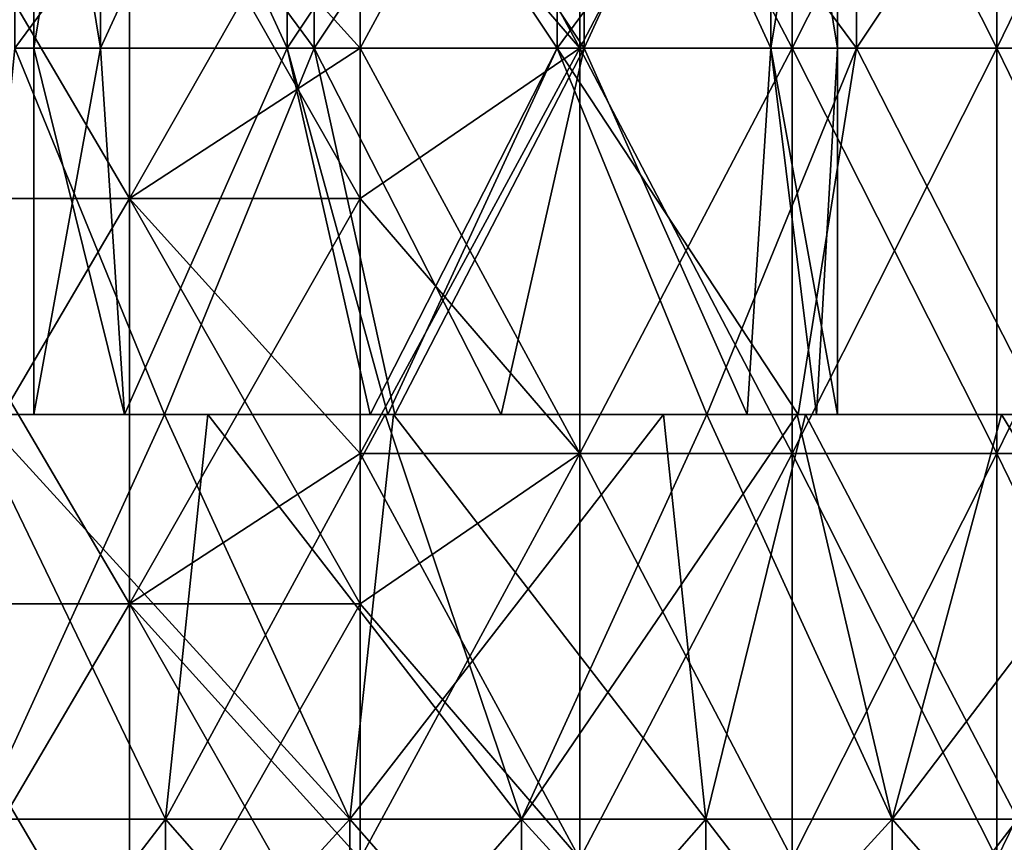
# Model space of a CAD drawing. Header units: inches. Extents: x -3.56 to 3.56, y -0.38 to 0.62.
# Tile 262 of 275: x 2.88 to 3.08, y 0.1 to 0.27. Entities that reach past the tile are written whole.
import ezdxf

# ---------------------------------------------------------------- set-up
doc = ezdxf.new("R2010")
doc.units = ezdxf.units.IN
doc.header["$LTSCALE"] = 65.185185
doc.header["$MEASUREMENT"] = 0
for name, color, linetype in [('11', 7, 'CONTINUOUS'), ('2', 7, 'CONTINUOUS'), ('30', 7, 'CONTINUOUS'), ('31', 7, 'CONTINUOUS'), ('32', 7, 'CONTINUOUS'), ('33', 7, 'CONTINUOUS'), ('38', 7, 'CONTINUOUS'), ('39', 7, 'CONTINUOUS'), ('42', 7, 'CONTINUOUS'), ('43', 7, 'CONTINUOUS'), ('8', 7, 'CONTINUOUS')]:
    doc.layers.add(name, color=color, linetype=linetype)

msp = doc.modelspace()

# ---------------------------------------------------------------- linework, layer by layer
at = {"layer": '11', "color": 13, "linetype": 'Continuous', "true_color": 0xd67263}
for points in [[(2.94812, 0.25984, -2), (2.94812, 0.31022, -2), (2.99155, 0.33992, -1.93443), (2.94812, 0.25984, -2)], [(2.99155, 0.25984, -1.93443), (2.94812, 0.25984, -2), (2.99155, 0.33992, -1.93443), (2.99155, 0.25984, -1.93443)], [(2.94812, 0.33992, 2), (2.94812, 0.31022, 2), (2.99155, 0.25984, 1.93443), (2.94812, 0.33992, 2)], [(2.94812, 0.33992, 2), (2.99155, 0.25984, 1.93443), (2.99155, 0.33992, 1.93443), (2.94812, 0.33992, 2)], [(2.99155, 0.25984, 1.93443), (3.03353, 0.25984, 1.86792), (2.99155, 0.33992, 1.93443), (2.99155, 0.25984, 1.93443)], [(2.99155, 0.33992, 1.93443), (3.03353, 0.25984, 1.86792), (3.03353, 0.33992, 1.86792), (2.99155, 0.33992, 1.93443)], [(3.03353, 0.25984, -1.86792), (2.99155, 0.25984, -1.93443), (3.03353, 0.33992, -1.86792), (3.03353, 0.25984, -1.86792)], [(3.03353, 0.33992, -1.86792), (2.99155, 0.25984, -1.93443), (2.99155, 0.33992, -1.93443), (3.03353, 0.33992, -1.86792)], [(3.03353, 0.25984, 1.86792), (3.07402, 0.25984, 1.8005), (3.03353, 0.33992, 1.86792), (3.03353, 0.25984, 1.86792)], [(3.03353, 0.33992, 1.86792), (3.07402, 0.25984, 1.8005), (3.07402, 0.33992, 1.8005), (3.03353, 0.33992, 1.86792)], [(3.07402, 0.25984, -1.8005), (3.03353, 0.25984, -1.86792), (3.07402, 0.33992, -1.8005), (3.07402, 0.25984, -1.8005)], [(3.07402, 0.33992, -1.8005), (3.03353, 0.25984, -1.86792), (3.03353, 0.33992, -1.86792), (3.07402, 0.33992, -1.8005)], [(3.07402, 0.25984, 1.8005), (3.11302, 0.25984, 1.7322), (3.07402, 0.33992, 1.8005), (3.07402, 0.25984, 1.8005)], [(3.07402, 0.33992, 1.8005), (3.11302, 0.25984, 1.7322), (3.11302, 0.33992, 1.7322), (3.07402, 0.33992, 1.8005)], [(3.11302, 0.25984, -1.7322), (3.07402, 0.25984, -1.8005), (3.11302, 0.33992, -1.7322), (3.11302, 0.25984, -1.7322)], [(3.11302, 0.33992, -1.7322), (3.07402, 0.25984, -1.8005), (3.07402, 0.33992, -1.8005), (3.11302, 0.33992, -1.7322)], [(2.94812, 0.31022, 2), (2.94812, 0.25984, 2), (2.99155, 0.25984, 1.93443), (2.94812, 0.31022, 2)], [(2.94812, 0.17976, -2), (2.94812, 0.23014, -2), (2.99155, 0.25984, -1.93443), (2.94812, 0.17976, -2)], [(2.99155, 0.17976, -1.93443), (2.94812, 0.17976, -2), (2.99155, 0.25984, -1.93443), (2.99155, 0.17976, -1.93443)], [(2.94812, 0.23014, -2), (2.94812, 0.25984, -2), (2.99155, 0.25984, -1.93443), (2.94812, 0.23014, -2)], [(2.94812, 0.25984, 2), (2.94812, 0.23014, 2), (2.99155, 0.17976, 1.93443), (2.94812, 0.25984, 2)], [(2.94812, 0.25984, 2), (2.99155, 0.17976, 1.93443), (2.99155, 0.25984, 1.93443), (2.94812, 0.25984, 2)], [(2.99155, 0.17976, 1.93443), (3.03353, 0.17976, 1.86792), (2.99155, 0.25984, 1.93443), (2.99155, 0.17976, 1.93443)], [(2.99155, 0.25984, 1.93443), (3.03353, 0.17976, 1.86792), (3.03353, 0.25984, 1.86792), (2.99155, 0.25984, 1.93443)], [(3.03353, 0.17976, -1.86792), (2.99155, 0.17976, -1.93443), (3.03353, 0.25984, -1.86792), (3.03353, 0.17976, -1.86792)], [(3.03353, 0.25984, -1.86792), (2.99155, 0.17976, -1.93443), (2.99155, 0.25984, -1.93443), (3.03353, 0.25984, -1.86792)], [(3.03353, 0.17976, 1.86792), (3.07402, 0.17976, 1.8005), (3.03353, 0.25984, 1.86792), (3.03353, 0.17976, 1.86792)], [(3.03353, 0.25984, 1.86792), (3.07402, 0.17976, 1.8005), (3.07402, 0.25984, 1.8005), (3.03353, 0.25984, 1.86792)], [(3.07402, 0.17976, -1.8005), (3.03353, 0.17976, -1.86792), (3.07402, 0.25984, -1.8005), (3.07402, 0.17976, -1.8005)], [(3.07402, 0.25984, -1.8005), (3.03353, 0.17976, -1.86792), (3.03353, 0.25984, -1.86792), (3.07402, 0.25984, -1.8005)], [(3.07402, 0.17976, 1.8005), (3.11302, 0.17976, 1.7322), (3.07402, 0.25984, 1.8005), (3.07402, 0.17976, 1.8005)], [(3.07402, 0.25984, 1.8005), (3.11302, 0.17976, 1.7322), (3.11302, 0.25984, 1.7322), (3.07402, 0.25984, 1.8005)], [(3.11302, 0.17976, -1.7322), (3.07402, 0.17976, -1.8005), (3.11302, 0.25984, -1.7322), (3.11302, 0.17976, -1.7322)], [(3.11302, 0.25984, -1.7322), (3.07402, 0.17976, -1.8005), (3.07402, 0.25984, -1.8005), (3.11302, 0.25984, -1.7322)], [(2.94812, 0.23014, 2), (2.94812, 0.17976, 2), (2.99155, 0.17976, 1.93443), (2.94812, 0.23014, 2)], [(2.94812, 0.09968, -2), (2.94812, 0.15006, -2), (2.99155, 0.17976, -1.93443), (2.94812, 0.09968, -2)], [(2.99155, 0.09968, -1.93443), (2.94812, 0.09968, -2), (2.99155, 0.17976, -1.93443), (2.99155, 0.09968, -1.93443)], [(2.94812, 0.15006, -2), (2.94812, 0.17976, -2), (2.99155, 0.17976, -1.93443), (2.94812, 0.15006, -2)], [(2.94812, 0.17976, 2), (2.94812, 0.15006, 2), (2.99155, 0.09968, 1.93443), (2.94812, 0.17976, 2)], [(2.94812, 0.17976, 2), (2.99155, 0.09968, 1.93443), (2.99155, 0.17976, 1.93443), (2.94812, 0.17976, 2)], [(2.99155, 0.09968, 1.93443), (3.03353, 0.09968, 1.86792), (2.99155, 0.17976, 1.93443), (2.99155, 0.09968, 1.93443)], [(2.99155, 0.17976, 1.93443), (3.03353, 0.09968, 1.86792), (3.03353, 0.17976, 1.86792), (2.99155, 0.17976, 1.93443)], [(3.03353, 0.09968, -1.86792), (2.99155, 0.09968, -1.93443), (3.03353, 0.17976, -1.86792), (3.03353, 0.09968, -1.86792)], [(3.03353, 0.17976, -1.86792), (2.99155, 0.09968, -1.93443), (2.99155, 0.17976, -1.93443), (3.03353, 0.17976, -1.86792)], [(3.03353, 0.09968, 1.86792), (3.07402, 0.09968, 1.8005), (3.03353, 0.17976, 1.86792), (3.03353, 0.09968, 1.86792)], [(3.03353, 0.17976, 1.86792), (3.07402, 0.09968, 1.8005), (3.07402, 0.17976, 1.8005), (3.03353, 0.17976, 1.86792)], [(3.07402, 0.09968, -1.8005), (3.03353, 0.09968, -1.86792), (3.07402, 0.17976, -1.8005), (3.07402, 0.09968, -1.8005)], [(3.07402, 0.17976, -1.8005), (3.03353, 0.09968, -1.86792), (3.03353, 0.17976, -1.86792), (3.07402, 0.17976, -1.8005)], [(3.07402, 0.09968, 1.8005), (3.11302, 0.09968, 1.7322), (3.07402, 0.17976, 1.8005), (3.07402, 0.09968, 1.8005)], [(3.07402, 0.17976, 1.8005), (3.11302, 0.09968, 1.7322), (3.11302, 0.17976, 1.7322), (3.07402, 0.17976, 1.8005)], [(3.11302, 0.09968, -1.7322), (3.07402, 0.09968, -1.8005), (3.11302, 0.17976, -1.7322), (3.11302, 0.09968, -1.7322)], [(3.11302, 0.17976, -1.7322), (3.07402, 0.09968, -1.8005), (3.07402, 0.17976, -1.8005), (3.11302, 0.17976, -1.7322)], [(2.94812, 0.15006, 2), (2.94812, 0.09968, 2), (2.99155, 0.09968, 1.93443), (2.94812, 0.15006, 2)]]:
    msp.add_3dface(points, dxfattribs=at)
at = {"layer": '2', "color": 13, "linetype": 'Continuous', "true_color": 0xd67263}
for points in [[(2.90253, 0.23014, -2.06561), (2.85547, 0.23014, -2.13018), (2.90253, 0.31022, -2.06561), (2.90253, 0.23014, -2.06561)], [(2.90253, 0.31022, -2.06561), (2.85547, 0.23014, -2.13018), (2.85547, 0.31022, -2.13018), (2.90253, 0.31022, -2.06561)], [(2.85547, 0.23014, 2.13018), (2.90253, 0.23014, 2.06561), (2.85547, 0.31022, 2.13018), (2.85547, 0.23014, 2.13018)], [(2.85547, 0.31022, 2.13018), (2.90253, 0.23014, 2.06561), (2.90253, 0.31022, 2.06561), (2.85547, 0.31022, 2.13018)], [(2.94812, 0.25984, -2), (2.90253, 0.23014, -2.06561), (2.94812, 0.31022, -2), (2.94812, 0.25984, -2)], [(2.94812, 0.31022, -2), (2.90253, 0.23014, -2.06561), (2.90253, 0.31022, -2.06561), (2.94812, 0.31022, -2)], [(2.90253, 0.23014, 2.06561), (2.94812, 0.23014, 2), (2.90253, 0.31022, 2.06561), (2.90253, 0.23014, 2.06561)], [(2.90253, 0.31022, 2.06561), (2.94812, 0.23014, 2), (2.94812, 0.25984, 2), (2.90253, 0.31022, 2.06561)], [(2.94812, 0.31022, 2), (2.90253, 0.31022, 2.06561), (2.94812, 0.25984, 2), (2.94812, 0.31022, 2)], [(2.94812, 0.23014, -2), (2.90253, 0.23014, -2.06561), (2.94812, 0.25984, -2), (2.94812, 0.23014, -2)], [(2.90253, 0.15006, -2.06561), (2.85547, 0.15006, -2.13018), (2.90253, 0.23014, -2.06561), (2.90253, 0.15006, -2.06561)], [(2.90253, 0.23014, -2.06561), (2.85547, 0.15006, -2.13018), (2.85547, 0.23014, -2.13018), (2.90253, 0.23014, -2.06561)], [(2.85547, 0.15006, 2.13018), (2.90253, 0.15006, 2.06561), (2.85547, 0.23014, 2.13018), (2.85547, 0.15006, 2.13018)], [(2.85547, 0.23014, 2.13018), (2.90253, 0.15006, 2.06561), (2.90253, 0.23014, 2.06561), (2.85547, 0.23014, 2.13018)], [(2.94812, 0.17976, -2), (2.90253, 0.15006, -2.06561), (2.94812, 0.23014, -2), (2.94812, 0.17976, -2)], [(2.94812, 0.23014, -2), (2.90253, 0.15006, -2.06561), (2.90253, 0.23014, -2.06561), (2.94812, 0.23014, -2)], [(2.90253, 0.15006, 2.06561), (2.94812, 0.15006, 2), (2.90253, 0.23014, 2.06561), (2.90253, 0.15006, 2.06561)], [(2.90253, 0.23014, 2.06561), (2.94812, 0.15006, 2), (2.94812, 0.17976, 2), (2.90253, 0.23014, 2.06561)], [(2.94812, 0.23014, 2), (2.90253, 0.23014, 2.06561), (2.94812, 0.17976, 2), (2.94812, 0.23014, 2)], [(2.94812, 0.15006, -2), (2.90253, 0.15006, -2.06561), (2.94812, 0.17976, -2), (2.94812, 0.15006, -2)], [(2.90253, 0.06998, -2.06561), (2.85547, 0.06998, -2.13018), (2.90253, 0.15006, -2.06561), (2.90253, 0.06998, -2.06561)], [(2.90253, 0.15006, -2.06561), (2.85547, 0.06998, -2.13018), (2.85547, 0.15006, -2.13018), (2.90253, 0.15006, -2.06561)], [(2.85547, 0.06998, 2.13018), (2.90253, 0.06998, 2.06561), (2.85547, 0.15006, 2.13018), (2.85547, 0.06998, 2.13018)], [(2.85547, 0.15006, 2.13018), (2.90253, 0.06998, 2.06561), (2.90253, 0.15006, 2.06561), (2.85547, 0.15006, 2.13018)], [(2.94812, 0.09968, -2), (2.90253, 0.06998, -2.06561), (2.94812, 0.15006, -2), (2.94812, 0.09968, -2)], [(2.94812, 0.15006, -2), (2.90253, 0.06998, -2.06561), (2.90253, 0.15006, -2.06561), (2.94812, 0.15006, -2)], [(2.90253, 0.06998, 2.06561), (2.94812, 0.06998, 2), (2.90253, 0.15006, 2.06561), (2.90253, 0.06998, 2.06561)], [(2.90253, 0.15006, 2.06561), (2.94812, 0.06998, 2), (2.94812, 0.09968, 2), (2.90253, 0.15006, 2.06561)], [(2.94812, 0.15006, 2), (2.90253, 0.15006, 2.06561), (2.94812, 0.09968, 2), (2.94812, 0.15006, 2)]]:
    msp.add_3dface(points, dxfattribs=at)
at = {"layer": '30', "color": 13, "linetype": 'Continuous', "true_color": 0xd67263}
for points in [[(2.87989, 0.25984, 1.22705), (2.93908, 0.25984, 1.22705), (2.87989, 0.33992, 1.22705), (2.87989, 0.25984, 1.22705)], [(2.87989, 0.33992, 1.22705), (2.93908, 0.25984, 1.22705), (2.93908, 0.33992, 1.22705), (2.87989, 0.33992, 1.22705)], [(2.93908, 0.25984, 1.22705), (2.99241, 0.25984, 1.25273), (2.93908, 0.33992, 1.22705), (2.93908, 0.25984, 1.22705)], [(2.93908, 0.33992, 1.22705), (2.99241, 0.25984, 1.25273), (2.99241, 0.33992, 1.25273), (2.93908, 0.33992, 1.22705)], [(2.99241, 0.25984, 1.25273), (3.02932, 0.25984, 1.29901), (2.99241, 0.33992, 1.25273), (2.99241, 0.25984, 1.25273)], [(2.99241, 0.33992, 1.25273), (3.02932, 0.25984, 1.29901), (3.02932, 0.33992, 1.29901), (2.99241, 0.33992, 1.25273)], [(3.02932, 0.25984, 1.29901), (3.04249, 0.25984, 1.35672), (3.02932, 0.33992, 1.29901), (3.02932, 0.25984, 1.29901)], [(3.02932, 0.33992, 1.29901), (3.04249, 0.25984, 1.35672), (3.04249, 0.33992, 1.35672), (3.02932, 0.33992, 1.29901)], [(2.90949, 0.1875, 1.22372), (2.87989, 0.25984, 1.22705), (2.87262, 0.1875, 1.22893), (2.90949, 0.1875, 1.22372)], [(2.93908, 0.25984, 1.22705), (2.87989, 0.25984, 1.22705), (2.90949, 0.1875, 1.22372), (2.93908, 0.25984, 1.22705)], [(2.955, 0.1875, 1.23175), (2.93908, 0.25984, 1.22705), (2.90949, 0.1875, 1.22372), (2.955, 0.1875, 1.23175)], [(2.99241, 0.25984, 1.25273), (2.93908, 0.25984, 1.22705), (2.97602, 0.1875, 1.24158), (2.99241, 0.25984, 1.25273)], [(2.97602, 0.1875, 1.24158), (2.93908, 0.25984, 1.22705), (2.955, 0.1875, 1.23175), (2.97602, 0.1875, 1.24158)], [(3.02462, 0.1875, 1.29018), (2.99241, 0.25984, 1.25273), (2.97602, 0.1875, 1.24158), (3.02462, 0.1875, 1.29018)], [(3.02932, 0.25984, 1.29901), (2.99241, 0.25984, 1.25273), (3.02462, 0.1875, 1.29018), (3.02932, 0.25984, 1.29901)], [(3.03836, 0.1875, 1.32385), (3.02932, 0.25984, 1.29901), (3.02462, 0.1875, 1.29018), (3.03836, 0.1875, 1.32385)], [(3.04249, 0.25984, 1.35672), (3.02932, 0.25984, 1.29901), (3.04249, 0.1875, 1.35672), (3.04249, 0.25984, 1.35672)], [(3.04249, 0.1875, 1.35672), (3.02932, 0.25984, 1.29901), (3.03836, 0.1875, 1.32385), (3.04249, 0.1875, 1.35672)]]:
    msp.add_3dface(points, dxfattribs=at)
at = {"layer": '31', "color": 13, "linetype": 'Continuous', "true_color": 0xd67263}
for points in [[(2.93908, 0.25984, 1.48638), (2.87989, 0.25984, 1.48638), (2.93908, 0.33992, 1.48638), (2.93908, 0.25984, 1.48638)], [(2.93908, 0.33992, 1.48638), (2.87989, 0.25984, 1.48638), (2.87989, 0.33992, 1.48638), (2.93908, 0.33992, 1.48638)], [(2.99241, 0.25984, 1.4607), (2.93908, 0.25984, 1.48638), (2.99241, 0.33992, 1.4607), (2.99241, 0.25984, 1.4607)], [(2.99241, 0.33992, 1.4607), (2.93908, 0.25984, 1.48638), (2.93908, 0.33992, 1.48638), (2.99241, 0.33992, 1.4607)], [(3.02932, 0.25984, 1.41442), (2.99241, 0.25984, 1.4607), (3.02932, 0.33992, 1.41442), (3.02932, 0.25984, 1.41442)], [(3.02932, 0.33992, 1.41442), (2.99241, 0.25984, 1.4607), (2.99241, 0.33992, 1.4607), (3.02932, 0.33992, 1.41442)], [(3.04249, 0.33992, 1.35672), (3.04249, 0.25984, 1.35672), (3.02932, 0.25984, 1.41442), (3.04249, 0.33992, 1.35672)], [(3.04249, 0.33992, 1.35672), (3.02932, 0.25984, 1.41442), (3.02932, 0.33992, 1.41442), (3.04249, 0.33992, 1.35672)], [(2.87262, 0.1875, 1.4845), (2.87989, 0.25984, 1.48638), (2.90949, 0.1875, 1.48972), (2.87262, 0.1875, 1.4845)], [(2.87989, 0.25984, 1.48638), (2.93908, 0.25984, 1.48638), (2.90949, 0.1875, 1.48972), (2.87989, 0.25984, 1.48638)], [(2.90949, 0.1875, 1.48972), (2.93908, 0.25984, 1.48638), (2.955, 0.1875, 1.48168), (2.90949, 0.1875, 1.48972)], [(2.93908, 0.25984, 1.48638), (2.99241, 0.25984, 1.4607), (2.955, 0.1875, 1.48168), (2.93908, 0.25984, 1.48638)], [(2.955, 0.1875, 1.48168), (2.99241, 0.25984, 1.4607), (2.97602, 0.1875, 1.47185), (2.955, 0.1875, 1.48168)], [(2.97602, 0.1875, 1.47185), (2.99241, 0.25984, 1.4607), (3.02462, 0.1875, 1.42325), (2.97602, 0.1875, 1.47185)], [(2.99241, 0.25984, 1.4607), (3.02932, 0.25984, 1.41442), (3.02462, 0.1875, 1.42325), (2.99241, 0.25984, 1.4607)], [(3.02462, 0.1875, 1.42325), (3.02932, 0.25984, 1.41442), (3.03836, 0.1875, 1.38959), (3.02462, 0.1875, 1.42325)], [(3.02932, 0.25984, 1.41442), (3.04249, 0.25984, 1.35672), (3.03836, 0.1875, 1.38959), (3.02932, 0.25984, 1.41442)], [(3.04249, 0.25984, 1.35672), (3.04249, 0.1875, 1.35672), (3.03836, 0.1875, 1.38959), (3.04249, 0.25984, 1.35672)]]:
    msp.add_3dface(points, dxfattribs=at)
at = {"layer": '32', "color": 13, "linetype": 'Continuous', "true_color": 0xd67263}
for points in [[(2.88366, 0.25984, -1.09798), (2.89683, 0.25984, -1.15568), (2.88366, 0.33992, -1.09798), (2.88366, 0.25984, -1.09798)], [(2.88366, 0.33992, -1.09798), (2.89683, 0.25984, -1.15568), (2.89683, 0.33992, -1.15568), (2.88366, 0.33992, -1.09798)], [(2.89683, 0.25984, -1.15568), (2.93374, 0.25984, -1.20196), (2.89683, 0.33992, -1.15568), (2.89683, 0.25984, -1.15568)], [(2.89683, 0.33992, -1.15568), (2.93374, 0.25984, -1.20196), (2.93374, 0.33992, -1.20196), (2.89683, 0.33992, -1.15568)], [(2.93374, 0.25984, -1.20196), (2.98707, 0.25984, -1.22764), (2.93374, 0.33992, -1.20196), (2.93374, 0.25984, -1.20196)], [(2.93374, 0.33992, -1.20196), (2.98707, 0.25984, -1.22764), (2.98707, 0.33992, -1.22764), (2.93374, 0.33992, -1.20196)], [(2.98707, 0.25984, -1.22764), (3.04626, 0.25984, -1.22764), (2.98707, 0.33992, -1.22764), (2.98707, 0.25984, -1.22764)], [(2.98707, 0.33992, -1.22764), (3.04626, 0.25984, -1.22764), (3.04626, 0.33992, -1.22764), (2.98707, 0.33992, -1.22764)], [(3.04626, 0.25984, -1.22764), (3.09959, 0.25984, -1.20196), (3.04626, 0.33992, -1.22764), (3.04626, 0.25984, -1.22764)], [(3.04626, 0.33992, -1.22764), (3.09959, 0.25984, -1.20196), (3.09959, 0.33992, -1.20196), (3.04626, 0.33992, -1.22764)], [(2.88366, 0.25984, -1.09798), (2.88366, 0.1875, -1.09798), (2.90153, 0.1875, -1.16451), (2.88366, 0.25984, -1.09798)], [(2.89683, 0.25984, -1.15568), (2.88366, 0.25984, -1.09798), (2.90153, 0.1875, -1.16451), (2.89683, 0.25984, -1.15568)], [(2.93374, 0.25984, -1.20196), (2.89683, 0.25984, -1.15568), (2.90153, 0.1875, -1.16451), (2.93374, 0.25984, -1.20196)], [(2.95013, 0.1875, -1.21311), (2.93374, 0.25984, -1.20196), (2.90153, 0.1875, -1.16451), (2.95013, 0.1875, -1.21311)], [(2.98707, 0.25984, -1.22764), (2.93374, 0.25984, -1.20196), (2.95362, 0.1875, -1.21505), (2.98707, 0.25984, -1.22764)], [(2.95362, 0.1875, -1.21505), (2.93374, 0.25984, -1.20196), (2.95013, 0.1875, -1.21311), (2.95362, 0.1875, -1.21505)], [(3.01666, 0.1875, -1.23098), (2.98707, 0.25984, -1.22764), (2.95362, 0.1875, -1.21505), (3.01666, 0.1875, -1.23098)], [(3.04626, 0.25984, -1.22764), (2.98707, 0.25984, -1.22764), (3.03473, 0.1875, -1.22971), (3.04626, 0.25984, -1.22764)], [(3.03473, 0.1875, -1.22971), (2.98707, 0.25984, -1.22764), (3.01666, 0.1875, -1.23098), (3.03473, 0.1875, -1.22971)], [(3.08319, 0.1875, -1.21311), (3.04626, 0.25984, -1.22764), (3.03473, 0.1875, -1.22971), (3.08319, 0.1875, -1.21311)], [(3.09959, 0.25984, -1.20196), (3.04626, 0.25984, -1.22764), (3.08319, 0.1875, -1.21311), (3.09959, 0.25984, -1.20196)]]:
    msp.add_3dface(points, dxfattribs=at)
at = {"layer": '33', "color": 13, "linetype": 'Continuous', "true_color": 0xd67263}
for points in [[(2.88366, 0.25984, -1.09798), (2.88366, 0.33992, -1.09798), (2.89683, 0.33992, -1.04027), (2.88366, 0.25984, -1.09798)], [(2.89683, 0.25984, -1.04027), (2.88366, 0.25984, -1.09798), (2.89683, 0.33992, -1.04027), (2.89683, 0.25984, -1.04027)], [(2.93374, 0.25984, -0.99399), (2.89683, 0.25984, -1.04027), (2.93374, 0.33992, -0.99399), (2.93374, 0.25984, -0.99399)], [(2.93374, 0.33992, -0.99399), (2.89683, 0.25984, -1.04027), (2.89683, 0.33992, -1.04027), (2.93374, 0.33992, -0.99399)], [(2.98707, 0.25984, -0.96831), (2.93374, 0.25984, -0.99399), (2.98707, 0.33992, -0.96831), (2.98707, 0.25984, -0.96831)], [(2.98707, 0.33992, -0.96831), (2.93374, 0.25984, -0.99399), (2.93374, 0.33992, -0.99399), (2.98707, 0.33992, -0.96831)], [(3.04626, 0.25984, -0.96831), (2.98707, 0.25984, -0.96831), (3.04626, 0.33992, -0.96831), (3.04626, 0.25984, -0.96831)], [(3.04626, 0.33992, -0.96831), (2.98707, 0.25984, -0.96831), (2.98707, 0.33992, -0.96831), (3.04626, 0.33992, -0.96831)], [(3.09959, 0.25984, -0.99399), (3.04626, 0.25984, -0.96831), (3.09959, 0.33992, -0.99399), (3.09959, 0.25984, -0.99399)], [(3.09959, 0.33992, -0.99399), (3.04626, 0.25984, -0.96831), (3.04626, 0.33992, -0.96831), (3.09959, 0.33992, -0.99399)], [(2.88366, 0.1875, -1.09798), (2.88366, 0.25984, -1.09798), (2.89683, 0.25984, -1.04027), (2.88366, 0.1875, -1.09798)], [(2.88366, 0.1875, -1.09798), (2.89683, 0.25984, -1.04027), (2.90153, 0.1875, -1.03144), (2.88366, 0.1875, -1.09798)], [(2.89683, 0.25984, -1.04027), (2.93374, 0.25984, -0.99399), (2.90153, 0.1875, -1.03144), (2.89683, 0.25984, -1.04027)], [(2.90153, 0.1875, -1.03144), (2.93374, 0.25984, -0.99399), (2.95013, 0.1875, -0.98284), (2.90153, 0.1875, -1.03144)], [(2.93374, 0.25984, -0.99399), (2.98707, 0.25984, -0.96831), (2.95013, 0.1875, -0.98284), (2.93374, 0.25984, -0.99399)], [(2.95013, 0.1875, -0.98284), (2.98707, 0.25984, -0.96831), (2.95362, 0.1875, -0.9809), (2.95013, 0.1875, -0.98284)], [(2.95362, 0.1875, -0.9809), (2.98707, 0.25984, -0.96831), (3.01666, 0.1875, -0.96498), (2.95362, 0.1875, -0.9809)], [(2.98707, 0.25984, -0.96831), (3.04626, 0.25984, -0.96831), (3.01666, 0.1875, -0.96498), (2.98707, 0.25984, -0.96831)], [(3.01666, 0.1875, -0.96498), (3.04626, 0.25984, -0.96831), (3.03473, 0.1875, -0.96624), (3.01666, 0.1875, -0.96498)], [(3.03473, 0.1875, -0.96624), (3.04626, 0.25984, -0.96831), (3.08319, 0.1875, -0.98284), (3.03473, 0.1875, -0.96624)], [(3.04626, 0.25984, -0.96831), (3.09959, 0.25984, -0.99399), (3.08319, 0.1875, -0.98284), (3.04626, 0.25984, -0.96831)]]:
    msp.add_3dface(points, dxfattribs=at)
at = {"layer": '38', "color": 13, "linetype": 'Continuous', "true_color": 0xd67263}
for points in [[(2.87106, 0.1875, -1.31031), (2.84804, 0.1075, -1.29258), (2.90969, 0.1075, -1.33221), (2.87106, 0.1875, -1.31031)], [(2.91805, 0.1875, -1.33584), (2.87106, 0.1875, -1.31031), (2.90969, 0.1075, -1.33221), (2.91805, 0.1875, -1.33584)], [(2.91805, 0.1875, -1.33584), (2.90969, 0.1075, -1.33221), (2.98002, 0.1075, -1.35285), (2.91805, 0.1875, -1.33584)], [(2.95306, 0.1875, -1.34746), (2.91805, 0.1875, -1.33584), (2.98002, 0.1075, -1.35285), (2.95306, 0.1875, -1.34746)], [(3.01666, 0.1875, -1.35544), (2.95306, 0.1875, -1.34746), (2.98002, 0.1075, -1.35285), (3.01666, 0.1875, -1.35544)], [(3.01666, 0.1875, -1.35544), (2.98002, 0.1075, -1.35285), (3.05331, 0.1075, -1.35285), (3.01666, 0.1875, -1.35544)], [(3.03452, 0.1875, -1.35483), (3.01666, 0.1875, -1.35544), (3.05331, 0.1075, -1.35285), (3.03452, 0.1875, -1.35483)], [(3.0749, 0.1875, -1.34877), (3.03452, 0.1875, -1.35483), (3.05331, 0.1075, -1.35285), (3.0749, 0.1875, -1.34877)], [(3.0749, 0.1875, -1.34877), (3.05331, 0.1075, -1.35285), (3.12363, 0.1075, -1.33221), (3.0749, 0.1875, -1.34877)], [(3.11528, 0.1875, -1.33584), (3.0749, 0.1875, -1.34877), (3.12363, 0.1075, -1.33221), (3.11528, 0.1875, -1.33584)], [(2.84804, 0.02742, -1.29258), (2.90969, 0.02742, -1.33221), (2.84804, 0.1075, -1.29258), (2.84804, 0.02742, -1.29258)], [(2.84804, 0.1075, -1.29258), (2.90969, 0.02742, -1.33221), (2.90969, 0.1075, -1.33221), (2.84804, 0.1075, -1.29258)], [(2.90969, 0.02742, -1.33221), (2.98002, 0.02742, -1.35285), (2.90969, 0.1075, -1.33221), (2.90969, 0.02742, -1.33221)], [(2.90969, 0.1075, -1.33221), (2.98002, 0.02742, -1.35285), (2.98002, 0.1075, -1.35285), (2.90969, 0.1075, -1.33221)], [(2.98002, 0.02742, -1.35285), (3.05331, 0.02742, -1.35285), (2.98002, 0.1075, -1.35285), (2.98002, 0.02742, -1.35285)], [(2.98002, 0.1075, -1.35285), (3.05331, 0.02742, -1.35285), (3.05331, 0.1075, -1.35285), (2.98002, 0.1075, -1.35285)], [(3.05331, 0.02742, -1.35285), (3.12363, 0.02742, -1.33221), (3.05331, 0.1075, -1.35285), (3.05331, 0.02742, -1.35285)], [(3.05331, 0.1075, -1.35285), (3.12363, 0.02742, -1.33221), (3.12363, 0.1075, -1.33221), (3.05331, 0.1075, -1.35285)]]:
    msp.add_3dface(points, dxfattribs=at)
at = {"layer": '39', "color": 13, "linetype": 'Continuous', "true_color": 0xd67263}
for points in [[(2.87106, 0.1875, -0.88564), (2.90969, 0.1075, -0.86374), (2.84804, 0.1075, -0.90337), (2.87106, 0.1875, -0.88564)], [(2.87106, 0.1875, -0.88564), (2.91805, 0.1875, -0.86011), (2.90969, 0.1075, -0.86374), (2.87106, 0.1875, -0.88564)], [(2.91805, 0.1875, -0.86011), (2.95306, 0.1875, -0.84849), (2.90969, 0.1075, -0.86374), (2.91805, 0.1875, -0.86011)], [(2.95306, 0.1875, -0.84849), (2.98002, 0.1075, -0.8431), (2.90969, 0.1075, -0.86374), (2.95306, 0.1875, -0.84849)], [(2.95306, 0.1875, -0.84849), (3.01666, 0.1875, -0.84052), (2.98002, 0.1075, -0.8431), (2.95306, 0.1875, -0.84849)], [(3.01666, 0.1875, -0.84052), (3.03452, 0.1875, -0.84112), (2.98002, 0.1075, -0.8431), (3.01666, 0.1875, -0.84052)], [(3.03452, 0.1875, -0.84112), (3.05331, 0.1075, -0.8431), (2.98002, 0.1075, -0.8431), (3.03452, 0.1875, -0.84112)], [(3.03452, 0.1875, -0.84112), (3.0749, 0.1875, -0.84718), (3.05331, 0.1075, -0.8431), (3.03452, 0.1875, -0.84112)], [(3.0749, 0.1875, -0.84718), (3.11415, 0.1875, -0.85965), (3.05331, 0.1075, -0.8431), (3.0749, 0.1875, -0.84718)], [(3.11415, 0.1875, -0.85965), (3.12363, 0.1075, -0.86374), (3.05331, 0.1075, -0.8431), (3.11415, 0.1875, -0.85965)], [(2.90969, 0.02742, -0.86374), (2.84804, 0.02742, -0.90337), (2.90969, 0.1075, -0.86374), (2.90969, 0.02742, -0.86374)], [(2.90969, 0.1075, -0.86374), (2.84804, 0.02742, -0.90337), (2.84804, 0.1075, -0.90337), (2.90969, 0.1075, -0.86374)], [(2.98002, 0.02742, -0.8431), (2.90969, 0.02742, -0.86374), (2.98002, 0.1075, -0.8431), (2.98002, 0.02742, -0.8431)], [(2.98002, 0.1075, -0.8431), (2.90969, 0.02742, -0.86374), (2.90969, 0.1075, -0.86374), (2.98002, 0.1075, -0.8431)], [(3.05331, 0.02742, -0.8431), (2.98002, 0.02742, -0.8431), (3.05331, 0.1075, -0.8431), (3.05331, 0.02742, -0.8431)], [(3.05331, 0.1075, -0.8431), (2.98002, 0.02742, -0.8431), (2.98002, 0.1075, -0.8431), (3.05331, 0.1075, -0.8431)], [(3.12363, 0.02742, -0.86374), (3.05331, 0.02742, -0.8431), (3.12363, 0.1075, -0.86374), (3.12363, 0.02742, -0.86374)], [(3.12363, 0.1075, -0.86374), (3.05331, 0.02742, -0.8431), (3.05331, 0.1075, -0.8431), (3.12363, 0.1075, -0.86374)]]:
    msp.add_3dface(points, dxfattribs=at)
at = {"layer": '42', "color": 13, "linetype": 'Continuous', "true_color": 0xd67263}
for points in [[(2.87306, 0.1875, 1.10181), (2.87284, 0.1075, 1.10184), (2.94613, 0.1075, 1.10184), (2.87306, 0.1875, 1.10181)], [(2.90949, 0.1875, 1.09926), (2.87306, 0.1875, 1.10181), (2.94613, 0.1075, 1.10184), (2.90949, 0.1875, 1.09926)], [(2.95473, 0.1875, 1.10323), (2.90949, 0.1875, 1.09926), (2.94613, 0.1075, 1.10184), (2.95473, 0.1875, 1.10323)], [(2.95473, 0.1875, 1.10323), (2.94613, 0.1075, 1.10184), (3.01646, 0.1075, 1.12249), (2.95473, 0.1875, 1.10323)], [(3.0081, 0.1875, 1.11886), (2.95473, 0.1875, 1.10323), (3.01646, 0.1075, 1.12249), (3.0081, 0.1875, 1.11886)], [(3.03616, 0.1875, 1.13256), (3.0081, 0.1875, 1.11886), (3.01646, 0.1075, 1.12249), (3.03616, 0.1875, 1.13256)], [(3.03616, 0.1875, 1.13256), (3.01646, 0.1075, 1.12249), (3.07811, 0.1075, 1.16211), (3.03616, 0.1875, 1.13256)], [(3.09149, 0.1875, 1.17459), (3.03616, 0.1875, 1.13256), (3.07811, 0.1075, 1.16211), (3.09149, 0.1875, 1.17459)], [(2.87284, 0.02742, 1.10184), (2.94613, 0.02742, 1.10184), (2.87284, 0.1075, 1.10184), (2.87284, 0.02742, 1.10184)], [(2.87284, 0.1075, 1.10184), (2.94613, 0.02742, 1.10184), (2.94613, 0.1075, 1.10184), (2.87284, 0.1075, 1.10184)], [(2.94613, 0.02742, 1.10184), (3.01646, 0.02742, 1.12249), (2.94613, 0.1075, 1.10184), (2.94613, 0.02742, 1.10184)], [(2.94613, 0.1075, 1.10184), (3.01646, 0.02742, 1.12249), (3.01646, 0.1075, 1.12249), (2.94613, 0.1075, 1.10184)], [(3.01646, 0.02742, 1.12249), (3.07811, 0.02742, 1.16211), (3.01646, 0.1075, 1.12249), (3.01646, 0.02742, 1.12249)], [(3.01646, 0.1075, 1.12249), (3.07811, 0.02742, 1.16211), (3.07811, 0.1075, 1.16211), (3.01646, 0.1075, 1.12249)]]:
    msp.add_3dface(points, dxfattribs=at)
at = {"layer": '43', "color": 13, "linetype": 'Continuous', "true_color": 0xd67263}
for points in [[(2.87306, 0.1875, 1.61163), (2.90949, 0.1875, 1.61418), (2.87284, 0.1075, 1.6116), (2.87306, 0.1875, 1.61163)], [(2.90949, 0.1875, 1.61418), (2.94613, 0.1075, 1.6116), (2.87284, 0.1075, 1.6116), (2.90949, 0.1875, 1.61418)], [(2.90949, 0.1875, 1.61418), (2.95473, 0.1875, 1.6102), (2.94613, 0.1075, 1.6116), (2.90949, 0.1875, 1.61418)], [(2.95473, 0.1875, 1.6102), (3.0081, 0.1875, 1.59458), (2.94613, 0.1075, 1.6116), (2.95473, 0.1875, 1.6102)], [(3.0081, 0.1875, 1.59458), (3.01646, 0.1075, 1.59095), (2.94613, 0.1075, 1.6116), (3.0081, 0.1875, 1.59458)], [(3.0081, 0.1875, 1.59458), (3.03616, 0.1875, 1.58087), (3.01646, 0.1075, 1.59095), (3.0081, 0.1875, 1.59458)], [(3.03616, 0.1875, 1.58087), (3.07811, 0.1075, 1.55132), (3.01646, 0.1075, 1.59095), (3.03616, 0.1875, 1.58087)], [(3.03616, 0.1875, 1.58087), (3.09149, 0.1875, 1.53885), (3.07811, 0.1075, 1.55132), (3.03616, 0.1875, 1.58087)], [(2.94613, 0.02742, 1.6116), (2.87284, 0.02742, 1.6116), (2.94613, 0.1075, 1.6116), (2.94613, 0.02742, 1.6116)], [(2.94613, 0.1075, 1.6116), (2.87284, 0.02742, 1.6116), (2.87284, 0.1075, 1.6116), (2.94613, 0.1075, 1.6116)], [(3.01646, 0.02742, 1.59095), (2.94613, 0.02742, 1.6116), (3.01646, 0.1075, 1.59095), (3.01646, 0.02742, 1.59095)], [(3.01646, 0.1075, 1.59095), (2.94613, 0.02742, 1.6116), (2.94613, 0.1075, 1.6116), (3.01646, 0.1075, 1.59095)], [(3.07811, 0.02742, 1.55132), (3.01646, 0.02742, 1.59095), (3.07811, 0.1075, 1.55132), (3.07811, 0.02742, 1.55132)], [(3.07811, 0.1075, 1.55132), (3.01646, 0.02742, 1.59095), (3.01646, 0.1075, 1.59095), (3.07811, 0.1075, 1.55132)]]:
    msp.add_3dface(points, dxfattribs=at)
at = {"layer": '8', "color": 13, "linetype": 'Continuous', "true_color": 0xd67263}
for points in [[(2.87106, 0.1875, -0.88564), (2.87384, 0.1875, -0.9591), (2.95392, 0.1875, -0.9174), (2.87106, 0.1875, -0.88564)], [(2.91805, 0.1875, -0.86011), (2.87106, 0.1875, -0.88564), (2.95306, 0.1875, -0.84849), (2.91805, 0.1875, -0.86011)], [(2.95306, 0.1875, -0.84849), (2.87106, 0.1875, -0.88564), (2.95392, 0.1875, -0.9174), (2.95306, 0.1875, -0.84849)], [(2.87384, 0.1875, -1.23685), (2.87106, 0.1875, -1.31031), (2.95392, 0.1875, -1.27855), (2.87384, 0.1875, -1.23685)], [(2.87106, 0.1875, -1.31031), (2.91805, 0.1875, -1.33584), (2.95392, 0.1875, -1.27855), (2.87106, 0.1875, -1.31031)], [(2.90949, 0.1875, 1.22372), (2.87262, 0.1875, 1.22893), (2.87384, 0.1875, 1.16981), (2.90949, 0.1875, 1.22372)], [(2.87262, 0.1875, 1.4845), (2.90949, 0.1875, 1.48972), (2.95392, 0.1875, 1.54157), (2.87262, 0.1875, 1.4845)], [(2.87262, 0.1875, 1.4845), (2.95392, 0.1875, 1.54157), (2.87384, 0.1875, 1.54362), (2.87262, 0.1875, 1.4845)], [(2.87384, 0.1875, 1.16981), (2.87306, 0.1875, 1.10181), (2.95473, 0.1875, 1.10323), (2.87384, 0.1875, 1.16981)], [(2.87306, 0.1875, 1.10181), (2.90949, 0.1875, 1.09926), (2.95473, 0.1875, 1.10323), (2.87306, 0.1875, 1.10181)], [(2.95473, 0.1875, 1.6102), (2.90949, 0.1875, 1.61418), (2.87306, 0.1875, 1.61163), (2.95473, 0.1875, 1.6102)], [(2.87384, 0.1875, 1.54362), (2.95473, 0.1875, 1.6102), (2.87306, 0.1875, 1.61163), (2.87384, 0.1875, 1.54362)], [(2.90949, 0.1875, 1.22372), (2.87384, 0.1875, 1.16981), (2.95392, 0.1875, 1.17187), (2.90949, 0.1875, 1.22372)], [(2.90153, 0.1875, -1.16451), (2.88366, 0.1875, -1.09798), (2.87384, 0.1875, -1.16741), (2.90153, 0.1875, -1.16451)], [(2.88366, 0.1875, -1.09798), (2.90153, 0.1875, -1.03144), (2.87384, 0.1875, -1.09798), (2.88366, 0.1875, -1.09798)], [(2.88366, 0.1875, -1.09798), (2.87384, 0.1875, -1.09798), (2.87384, 0.1875, -1.16741), (2.88366, 0.1875, -1.09798)], [(2.95362, 0.1875, -1.21505), (2.95013, 0.1875, -1.21311), (2.87384, 0.1875, -1.23685), (2.95362, 0.1875, -1.21505)], [(2.95362, 0.1875, -1.21505), (2.87384, 0.1875, -1.23685), (2.95392, 0.1875, -1.27855), (2.95362, 0.1875, -1.21505)], [(2.95013, 0.1875, -1.21311), (2.90153, 0.1875, -1.16451), (2.87384, 0.1875, -1.16741), (2.95013, 0.1875, -1.21311)], [(2.95013, 0.1875, -1.21311), (2.87384, 0.1875, -1.16741), (2.87384, 0.1875, -1.23685), (2.95013, 0.1875, -1.21311)], [(2.90153, 0.1875, -1.03144), (2.95013, 0.1875, -0.98284), (2.87384, 0.1875, -1.02854), (2.90153, 0.1875, -1.03144)], [(2.90153, 0.1875, -1.03144), (2.87384, 0.1875, -1.02854), (2.87384, 0.1875, -1.09798), (2.90153, 0.1875, -1.03144)], [(2.95013, 0.1875, -0.98284), (2.95362, 0.1875, -0.9809), (2.87384, 0.1875, -0.9591), (2.95013, 0.1875, -0.98284)], [(2.95013, 0.1875, -0.98284), (2.87384, 0.1875, -0.9591), (2.87384, 0.1875, -1.02854), (2.95013, 0.1875, -0.98284)], [(2.87384, 0.1875, -0.9591), (2.95362, 0.1875, -0.9809), (2.95392, 0.1875, -0.9174), (2.87384, 0.1875, -0.9591)], [(2.95392, 0.1875, 1.17187), (2.87384, 0.1875, 1.16981), (2.95473, 0.1875, 1.10323), (2.95392, 0.1875, 1.17187)], [(2.95392, 0.1875, 1.54157), (2.95473, 0.1875, 1.6102), (2.87384, 0.1875, 1.54362), (2.95392, 0.1875, 1.54157)], [(2.955, 0.1875, 1.23175), (2.90949, 0.1875, 1.22372), (2.95392, 0.1875, 1.17187), (2.955, 0.1875, 1.23175)], [(2.90949, 0.1875, 1.48972), (2.955, 0.1875, 1.48168), (2.95392, 0.1875, 1.54157), (2.90949, 0.1875, 1.48972)], [(2.95392, 0.1875, -1.27855), (2.91805, 0.1875, -1.33584), (2.95306, 0.1875, -1.34746), (2.95392, 0.1875, -1.27855)], [(2.95306, 0.1875, -0.84849), (2.95392, 0.1875, -0.9174), (3.034, 0.1875, -0.9068), (2.95306, 0.1875, -0.84849)], [(2.95306, 0.1875, -0.84849), (3.034, 0.1875, -0.9068), (3.03452, 0.1875, -0.84112), (2.95306, 0.1875, -0.84849)], [(2.95306, 0.1875, -0.84849), (3.03452, 0.1875, -0.84112), (3.01666, 0.1875, -0.84052), (2.95306, 0.1875, -0.84849)], [(2.95392, 0.1875, -1.27855), (2.95306, 0.1875, -1.34746), (3.034, 0.1875, -1.28915), (2.95392, 0.1875, -1.27855)], [(2.95306, 0.1875, -1.34746), (3.01666, 0.1875, -1.35544), (3.03452, 0.1875, -1.35483), (2.95306, 0.1875, -1.34746)], [(3.034, 0.1875, -1.28915), (2.95306, 0.1875, -1.34746), (3.03452, 0.1875, -1.35483), (3.034, 0.1875, -1.28915)], [(3.01666, 0.1875, -1.23098), (2.95362, 0.1875, -1.21505), (2.95392, 0.1875, -1.27855), (3.01666, 0.1875, -1.23098)], [(2.95362, 0.1875, -0.9809), (3.01666, 0.1875, -0.96498), (2.95392, 0.1875, -0.9174), (2.95362, 0.1875, -0.9809)], [(2.955, 0.1875, 1.23175), (2.95392, 0.1875, 1.17187), (3.034, 0.1875, 1.19915), (2.955, 0.1875, 1.23175)], [(2.955, 0.1875, 1.48168), (3.034, 0.1875, 1.51428), (2.95392, 0.1875, 1.54157), (2.955, 0.1875, 1.48168)], [(3.03473, 0.1875, -1.22971), (3.01666, 0.1875, -1.23098), (2.95392, 0.1875, -1.27855), (3.03473, 0.1875, -1.22971)], [(3.03473, 0.1875, -1.22971), (2.95392, 0.1875, -1.27855), (3.034, 0.1875, -1.28915), (3.03473, 0.1875, -1.22971)], [(2.95392, 0.1875, -0.9174), (3.01666, 0.1875, -0.96498), (3.034, 0.1875, -0.9068), (2.95392, 0.1875, -0.9174)], [(2.95392, 0.1875, 1.17187), (2.95473, 0.1875, 1.10323), (3.03616, 0.1875, 1.13256), (2.95392, 0.1875, 1.17187)], [(3.034, 0.1875, 1.19915), (2.95392, 0.1875, 1.17187), (3.03616, 0.1875, 1.13256), (3.034, 0.1875, 1.19915)], [(3.034, 0.1875, 1.51428), (3.03616, 0.1875, 1.58087), (2.95392, 0.1875, 1.54157), (3.034, 0.1875, 1.51428)], [(3.03616, 0.1875, 1.58087), (3.0081, 0.1875, 1.59458), (2.95392, 0.1875, 1.54157), (3.03616, 0.1875, 1.58087)], [(2.95392, 0.1875, 1.54157), (3.0081, 0.1875, 1.59458), (2.95473, 0.1875, 1.6102), (2.95392, 0.1875, 1.54157)], [(2.95473, 0.1875, 1.10323), (3.0081, 0.1875, 1.11886), (3.03616, 0.1875, 1.13256), (2.95473, 0.1875, 1.10323)], [(2.97602, 0.1875, 1.24158), (2.955, 0.1875, 1.23175), (3.034, 0.1875, 1.19915), (2.97602, 0.1875, 1.24158)], [(2.955, 0.1875, 1.48168), (2.97602, 0.1875, 1.47185), (3.034, 0.1875, 1.51428), (2.955, 0.1875, 1.48168)], [(3.02462, 0.1875, 1.29018), (2.97602, 0.1875, 1.24158), (3.034, 0.1875, 1.26213), (3.02462, 0.1875, 1.29018)], [(3.034, 0.1875, 1.26213), (2.97602, 0.1875, 1.24158), (3.034, 0.1875, 1.19915), (3.034, 0.1875, 1.26213)], [(2.97602, 0.1875, 1.47185), (3.02462, 0.1875, 1.42325), (3.034, 0.1875, 1.4513), (2.97602, 0.1875, 1.47185)], [(2.97602, 0.1875, 1.47185), (3.034, 0.1875, 1.4513), (3.034, 0.1875, 1.51428), (2.97602, 0.1875, 1.47185)], [(3.01666, 0.1875, -0.96498), (3.03473, 0.1875, -0.96624), (3.034, 0.1875, -0.9068), (3.01666, 0.1875, -0.96498)], [(3.03836, 0.1875, 1.32385), (3.02462, 0.1875, 1.29018), (3.034, 0.1875, 1.26213), (3.03836, 0.1875, 1.32385)], [(3.02462, 0.1875, 1.42325), (3.03836, 0.1875, 1.38959), (3.034, 0.1875, 1.4513), (3.02462, 0.1875, 1.42325)], [(3.03836, 0.1875, 1.32385), (3.034, 0.1875, 1.26213), (3.11408, 0.1875, 1.2794), (3.03836, 0.1875, 1.32385)], [(3.034, 0.1875, 1.4513), (3.03836, 0.1875, 1.38959), (3.11408, 0.1875, 1.43403), (3.034, 0.1875, 1.4513)], [(3.03473, 0.1875, -1.22971), (3.034, 0.1875, -1.28915), (3.11408, 0.1875, -1.25915), (3.03473, 0.1875, -1.22971)], [(3.03473, 0.1875, -0.96624), (3.11408, 0.1875, -0.9368), (3.034, 0.1875, -0.9068), (3.03473, 0.1875, -0.96624)], [(3.034, 0.1875, -1.28915), (3.03452, 0.1875, -1.35483), (3.11528, 0.1875, -1.33584), (3.034, 0.1875, -1.28915)], [(3.11408, 0.1875, -1.25915), (3.034, 0.1875, -1.28915), (3.11528, 0.1875, -1.33584), (3.11408, 0.1875, -1.25915)], [(3.11408, 0.1875, -0.9368), (3.11415, 0.1875, -0.85965), (3.034, 0.1875, -0.9068), (3.11408, 0.1875, -0.9368)], [(3.11415, 0.1875, -0.85965), (3.0749, 0.1875, -0.84718), (3.034, 0.1875, -0.9068), (3.11415, 0.1875, -0.85965)], [(3.034, 0.1875, -0.9068), (3.0749, 0.1875, -0.84718), (3.03452, 0.1875, -0.84112), (3.034, 0.1875, -0.9068)], [(3.034, 0.1875, 1.26213), (3.034, 0.1875, 1.19915), (3.11493, 0.1875, 1.20152), (3.034, 0.1875, 1.26213)], [(3.11408, 0.1875, 1.2794), (3.034, 0.1875, 1.26213), (3.11493, 0.1875, 1.20152), (3.11408, 0.1875, 1.2794)], [(3.034, 0.1875, 1.19915), (3.03616, 0.1875, 1.13256), (3.09149, 0.1875, 1.17459), (3.034, 0.1875, 1.19915)], [(3.034, 0.1875, 1.19915), (3.09149, 0.1875, 1.17459), (3.11493, 0.1875, 1.20152), (3.034, 0.1875, 1.19915)], [(3.034, 0.1875, 1.51428), (3.034, 0.1875, 1.4513), (3.11493, 0.1875, 1.51191), (3.034, 0.1875, 1.51428)], [(3.11493, 0.1875, 1.51191), (3.034, 0.1875, 1.4513), (3.11408, 0.1875, 1.43403), (3.11493, 0.1875, 1.51191)], [(3.03616, 0.1875, 1.58087), (3.034, 0.1875, 1.51428), (3.09149, 0.1875, 1.53885), (3.03616, 0.1875, 1.58087)], [(3.09149, 0.1875, 1.53885), (3.034, 0.1875, 1.51428), (3.11493, 0.1875, 1.51191), (3.09149, 0.1875, 1.53885)], [(3.03452, 0.1875, -1.35483), (3.0749, 0.1875, -1.34877), (3.11528, 0.1875, -1.33584), (3.03452, 0.1875, -1.35483)], [(3.08319, 0.1875, -1.21311), (3.03473, 0.1875, -1.22971), (3.11408, 0.1875, -1.25915), (3.08319, 0.1875, -1.21311)], [(3.03473, 0.1875, -0.96624), (3.08319, 0.1875, -0.98284), (3.11408, 0.1875, -0.9368), (3.03473, 0.1875, -0.96624)], [(3.04249, 0.1875, 1.35672), (3.03836, 0.1875, 1.32385), (3.11408, 0.1875, 1.35672), (3.04249, 0.1875, 1.35672)], [(3.03836, 0.1875, 1.38959), (3.04249, 0.1875, 1.35672), (3.11408, 0.1875, 1.43403), (3.03836, 0.1875, 1.38959)], [(3.11408, 0.1875, 1.35672), (3.03836, 0.1875, 1.32385), (3.11408, 0.1875, 1.2794), (3.11408, 0.1875, 1.35672)], [(3.11408, 0.1875, 1.43403), (3.04249, 0.1875, 1.35672), (3.11408, 0.1875, 1.35672), (3.11408, 0.1875, 1.43403)]]:
    msp.add_3dface(points, dxfattribs=at)

doc.saveas('drawing.dxf')
